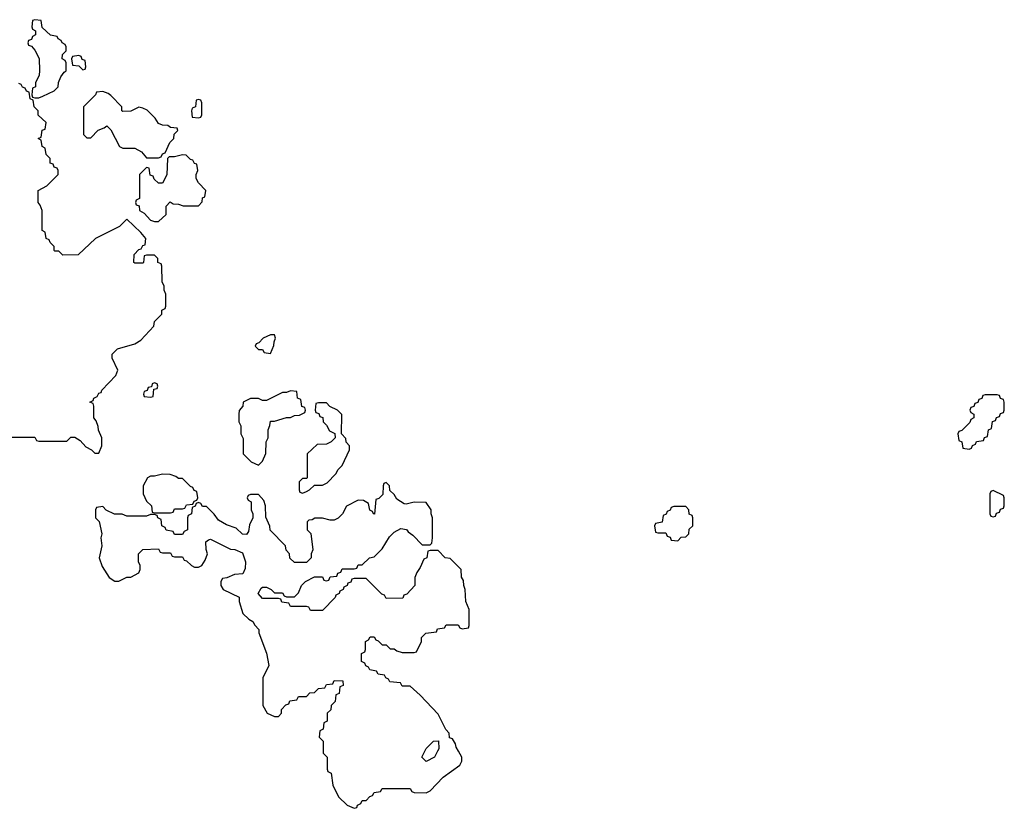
# Model space of a CAD drawing. Header units: inches. Extents: x 2701323 to 2964515, y 494916 to 722124.
# Tile 615 of 656: x 2852874 to 2857806, y 709714 to 713666. Entities that reach past the tile are written whole.
import ezdxf

# ---------------------------------------------------------------- set-up
doc = ezdxf.new("R2010")
doc.units = ezdxf.units.IN
doc.header["$MEASUREMENT"] = 0
doc.layers.add('C8750', color=7, linetype='Continuous')
doc.layers.add('C8751', color=7, linetype='Continuous')

msp = doc.modelspace()

# ---------------------------------------------------------------- linework, layer by layer
at = {"layer": 'C8750', "color": 2, "elevation": 2}
for points in [[(2854394, 710000), (2854394, 709990), (2854414, 709970), (2854414, 709910), (2854418, 709898), (2854434, 709890), (2854442, 709830), (2854471.6, 709771.6), (2854514, 709730), (2854550, 709714), (2854562, 709718), (2854566, 709730), (2854582, 709738), (2854590, 709754), (2854610, 709754), (2854627.3, 709772.7), (2854642, 709778), (2854650, 709794), (2854682, 709798), (2854690, 709814), (2854830, 709814), (2854838, 709798), (2854850, 709794), (2854910, 709792), (2854930, 709802), (2854995.3, 709870), (2855078, 709930), (2855088, 709950), (2855088, 709970), (2855071.6, 710000)], [(2854966.5, 710000), (2854952, 709970), (2854910, 709948.7), (2854888, 709970), (2854903, 710000)]]:
    msp.add_lwpolyline(points, dxfattribs=at)
at = {"layer": 'C8751', "color": 2, "elevation": 2}
for points in [[(2852950, 713666), (2852938, 713662), (2852934, 713630), (2852938, 713618), (2852954, 713610), (2852954, 713590), (2852938, 713582), (2852932.7, 713567.3), (2852918, 713562), (2852914, 713550), (2852918, 713538), (2852932.7, 713532.7), (2852950, 713514), (2852971.6, 713471.6), (2852974, 713410), (2852971.6, 713388.4), (2852954, 713350), (2852954, 713330), (2852938, 713322), (2852934, 713290), (2852938, 713278), (2852950, 713274), (2852970, 713274), (2852990, 713282), (2853046, 713310), (2853066, 713330), (2853068.4, 713351.6), (2853080.4, 713379.6), (2853096.4, 713403.6), (2853106, 713410), (2853106, 713450), (2853102, 713462), (2853086, 713470), (2853088.4, 713491.6), (2853106, 713510), (2853106, 713530), (2853102, 713542), (2853086, 713550), (2853082, 713562), (2853066, 713570), (2853062, 713582), (2853028.4, 713588.4), (2852987.3, 713627.3), (2852982, 713662)], [(2853170, 713486), (2853138, 713482), (2853134, 713470), (2853138, 713438), (2853170, 713434), (2853190, 713414), (2853202, 713418), (2853206, 713430), (2853202, 713462), (2853187.3, 713467.3), (2853182, 713482)], [(2853290, 713306), (2853258, 713302), (2853254, 713290), (2853194, 713230), (2853194, 713090), (2853210, 713074), (2853230, 713074), (2853267.3, 713112.7), (2853296.4, 713123.6), (2853310, 713134), (2853330, 713114), (2853374, 713030), (2853390, 713022), (2853450, 713022), (2853483.6, 713003.6), (2853510, 712974), (2853570, 712974), (2853582, 712978), (2853590, 712994), (2853602, 712998), (2853626, 713050), (2853646, 713070), (2853647.3, 713092.7), (2853666, 713110), (2853662, 713122), (2853630, 713126), (2853616.4, 713136.4), (2853590, 713138), (2853570, 713146), (2853552.9, 713172.9), (2853512.1, 713212.1), (2853490, 713222), (2853470, 713228), (2853430, 713208), (2853390, 713206), (2853386, 713210), (2853386, 713230), (2853330, 713286), (2853316.4, 713296.4)], [(2853770, 713266), (2853758, 713262), (2853754, 713230), (2853738, 713222), (2853734, 713210), (2853738, 713178), (2853770, 713174), (2853782, 713178), (2853786, 713190), (2853786, 713250), (2853782, 713262)], [(2853690, 712988), (2853650, 712978), (2853622, 712978), (2853614, 712970), (2853611.1, 712888.9), (2853590, 712846), (2853570, 712846), (2853547.3, 712867.3), (2853542, 712882), (2853527.3, 712887.3), (2853522, 712922), (2853510, 712926), (2853474, 712890), (2853474, 712770), (2853458, 712762), (2853454, 712750), (2853458, 712738), (2853472.7, 712732.7), (2853474, 712710), (2853496.9, 712696.9), (2853530, 712662), (2853550, 712654), (2853570, 712654), (2853608, 712690), (2853608.4, 712731.6), (2853627.3, 712752.7), (2853643.6, 712743.6), (2853670, 712742), (2853692.7, 712732.7), (2853770, 712734), (2853787.3, 712752.7), (2853790, 712774), (2853802, 712778), (2853806, 712810), (2853768.9, 712848.9), (2853758, 712870), (2853758, 712890), (2853766, 712910), (2853762, 712942), (2853750, 712946), (2853742, 712962), (2853730, 712966), (2853707.3, 712987.3)], [(2854150, 712086), (2854130, 712086), (2854094, 712070), (2854072.7, 712047.3), (2854058, 712042), (2854054, 712030), (2854070, 712014), (2854090, 712014), (2854098, 711998), (2854130, 711994), (2854147.3, 712032.7), (2854148, 712052), (2854155.3, 712070)], [(2853550, 711846), (2853538, 711842), (2853534, 711826), (2853518, 711822), (2853512.7, 711807.3), (2853498, 711802), (2853494, 711790), (2853498, 711778), (2853530, 711774), (2853542, 711778), (2853546, 711814), (2853562, 711818), (2853566, 711830), (2853562, 711842)], [(2854230, 711806), (2854210, 711798), (2854190, 711798), (2854110, 711758), (2854090, 711758), (2854070, 711768), (2854030, 711768), (2853994, 711750), (2853991.3, 711728.7), (2853972.7, 711707.3), (2853972, 711690), (2853972, 711650), (2853982, 711630), (2853982, 711590), (2853992.7, 711567.3), (2853994, 711490), (2854034, 711450), (2854070, 711434), (2854090, 711454), (2854107.3, 711492.7), (2854108, 711550), (2854118, 711570), (2854118, 711610), (2854127.3, 711632.7), (2854130, 711654), (2854150, 711654), (2854210, 711672), (2854230, 711672), (2854250, 711682), (2854276.4, 711683.6), (2854302, 711698), (2854306, 711710), (2854302, 711722), (2854287.3, 711727.3), (2854282, 711762), (2854266, 711770), (2854262, 711802)], [(2857770, 711786), (2857710, 711786), (2857698, 711782), (2857692.7, 711767.3), (2857678, 711762), (2857672.7, 711747.3), (2857658, 711742), (2857652.7, 711727.3), (2857638, 711722), (2857634, 711710), (2857638, 711698), (2857654, 711690), (2857654, 711670), (2857638, 711662), (2857632.7, 711647.3), (2857592.7, 711607.3), (2857578, 711602), (2857574, 711590), (2857578, 711558), (2857594, 711550), (2857598, 711518), (2857630, 711514), (2857642, 711518), (2857647.3, 711532.7), (2857662, 711538), (2857667.3, 711552.7), (2857702, 711558), (2857707.3, 711572.7), (2857722, 711578), (2857726, 711610), (2857742, 711618), (2857747.3, 711652.7), (2857762, 711658), (2857767.3, 711672.7), (2857782, 711678), (2857787.3, 711692.7), (2857802, 711698), (2857806, 711710), (2857806, 711750), (2857802, 711762), (2857787.3, 711767.3), (2857782, 711782)], [(2854410, 711746), (2854370, 711746), (2854358, 711742), (2854354, 711710), (2854358, 711698), (2854372.7, 711692.7), (2854378, 711678), (2854392.7, 711672.7), (2854394, 711650), (2854410, 711634), (2854425.4, 711605.4), (2854452.7, 711592.7), (2854454, 711570), (2854434, 711550), (2854410, 711538), (2854363.6, 711536.4), (2854314, 711490), (2854314, 711370), (2854310, 711366), (2854290, 711366), (2854274, 711350), (2854274, 711310), (2854278, 711298), (2854290, 711294), (2854310, 711302), (2854326, 711310), (2854350, 711334), (2854390, 711334), (2854414.6, 711345.4), (2854458, 711390), (2854470, 711412), (2854488.9, 711431.1), (2854526, 711510), (2854526, 711530), (2854508.7, 711548.7), (2854507.3, 711567.3), (2854486, 711590), (2854487.3, 711687.3), (2854466, 711710), (2854427.3, 711727.3)], [(2853590, 711388), (2853550, 711378), (2853530, 711378), (2853514, 711370), (2853492, 711330), (2853492, 711290), (2853510, 711254), (2853534, 711230), (2853538, 711198), (2853550, 711194), (2853630, 711194), (2853642, 711198), (2853650, 711214), (2853690, 711214), (2853702, 711218), (2853710, 711234), (2853742, 711238), (2853747.3, 711252.7), (2853762, 711258), (2853766, 711270), (2853762, 711302), (2853747.3, 711307.3), (2853742, 711322), (2853730, 711326), (2853690, 711366), (2853670, 711366), (2853656.4, 711376.4), (2853627.3, 711387.3)], [(2857750, 711306), (2857738, 711302), (2857734, 711290), (2857734, 711190), (2857738, 711178), (2857750, 711174), (2857762, 711178), (2857767.3, 711192.7), (2857782, 711198), (2857787.3, 711212.7), (2857802, 711218), (2857806, 711230), (2857806, 711270), (2857802, 711282)], [(2856210, 711226), (2856150, 711226), (2856138, 711222), (2856132.7, 711207.3), (2856118, 711202), (2856112.7, 711187.3), (2856098, 711182), (2856092.7, 711147.3), (2856058, 711142), (2856054, 711130), (2856058, 711098), (2856070, 711094), (2856110, 711094), (2856118, 711078), (2856132.7, 711072.7), (2856138, 711058), (2856170, 711054), (2856187.3, 711072.7), (2856210, 711074), (2856226, 711090), (2856227.3, 711112.7), (2856246, 711130), (2856246, 711170), (2856242, 711182), (2856227.3, 711187.3), (2856226, 711210)]]:
    msp.add_lwpolyline(points, close=True, dxfattribs=at)
for points in [[(2852830, 711574), (2852950, 711574), (2852958, 711558), (2852970, 711554), (2853110, 711554), (2853130, 711574), (2853150, 711574), (2853176.9, 711556.9), (2853205.4, 711525.4), (2853234, 711510), (2853250, 711494), (2853270, 711494), (2853286, 711530), (2853286, 711570), (2853268.4, 711608.4), (2853267.3, 711627.3), (2853256.4, 711656.4), (2853246, 711670), (2853246, 711730), (2853242, 711742), (2853226, 711750), (2853242, 711758), (2853246, 711770), (2853262, 711778), (2853270, 711794), (2853282, 711798), (2853286, 711810), (2853356.4, 711883.6), (2853366, 711910), (2853338, 711970), (2853338, 711990), (2853343.1, 711996.9), (2853364, 712016), (2853450, 712042), (2853480.4, 712059.6), (2853546, 712130), (2853550, 712154), (2853586, 712190), (2853586, 712210), (2853602, 712218), (2853606, 712230), (2853606, 712290), (2853598, 712310), (2853598, 712330), (2853588.4, 712351.6), (2853586, 712430), (2853582, 712442), (2853566, 712450), (2853566, 712470), (2853550, 712486), (2853510, 712486), (2853498, 712482), (2853494, 712450), (2853490, 712446), (2853450, 712446), (2853446, 712450), (2853448, 712490), (2853470, 712514), (2853482, 712518), (2853490, 712534), (2853502, 712538), (2853506, 712570), (2853480.2, 712600.2), (2853410, 712666), (2853374, 712630), (2853254, 712570), (2853167.3, 712487.3), (2853090, 712486), (2853070, 712506), (2853050, 712506), (2853046, 712510), (2853046, 712530), (2853026, 712550), (2853022, 712562), (2853006, 712570), (2853002, 712602), (2852986, 712610), (2852986, 712710), (2852976.4, 712736.4), (2852966, 712750), (2852966, 712810), (2853010, 712834), (2853066, 712890), (2853066, 712910), (2853062, 712922), (2853047.3, 712927.3), (2853042, 712942), (2853027.3, 712947.3), (2853026, 712970), (2853006, 712990), (2853002, 713022), (2852986, 713030), (2852982, 713062), (2852966, 713070), (2852982, 713078), (2852987.3, 713112.7), (2853002, 713118), (2853006, 713150), (2852967.3, 713187.3), (2852966, 713210), (2852946, 713230), (2852942, 713262), (2852926, 713270), (2852922, 713302), (2852907.3, 713307.3), (2852902, 713322), (2852887.3, 713327.3), (2852882, 713342), (2852870, 713346)], [(2855071.6, 710000), (2855060.4, 710020.4), (2855056.4, 710036.4), (2855042, 710062), (2855027.3, 710067.3), (2855026, 710090), (2855008.4, 710108.4), (2854970, 710186), (2854880.4, 710280.4), (2854830, 710326), (2854790, 710326), (2854782, 710342), (2854727.3, 710347.3), (2854722, 710362), (2854707.3, 710367.3), (2854702, 710382), (2854670, 710386), (2854662, 710402), (2854627.3, 710407.3), (2854622, 710422), (2854607.3, 710427.3), (2854602, 710442), (2854586, 710450), (2854586, 710490), (2854602, 710498), (2854606, 710510), (2854606, 710550), (2854622, 710558), (2854630, 710574), (2854650, 710574), (2854658, 710558), (2854670, 710554), (2854690, 710534), (2854710, 710534), (2854730, 710514), (2854750, 710514), (2854763.6, 710503.6), (2854790, 710494), (2854850, 710494), (2854862, 710498), (2854886, 710550), (2854886, 710570), (2854908.4, 710591.6), (2854962, 710598), (2854967.3, 710612.7), (2855002, 710618), (2855010, 710634), (2855070, 710634), (2855078, 710618), (2855090, 710614), (2855122, 710618), (2855126, 710630), (2855126, 710710), (2855108, 710750), (2855106, 710810), (2855098, 710830), (2855096.4, 710856.4), (2855087.3, 710872.7), (2855086, 710910), (2855030, 710966), (2855006, 710970), (2854970, 711006), (2854930, 711006), (2854918, 711002), (2854914, 710970), (2854898, 710962), (2854879.6, 710920.4), (2854863.6, 710896.4), (2854854, 710870), (2854854, 710830), (2854812.7, 710787.3), (2854798, 710782), (2854792.7, 710767.3), (2854710, 710766), (2854702, 710782), (2854687.3, 710787.3), (2854610, 710866), (2854550, 710866), (2854538, 710862), (2854532.7, 710847.3), (2854518, 710842), (2854514, 710830), (2854498, 710822), (2854494, 710810), (2854478, 710802), (2854474, 710790), (2854458, 710782), (2854454, 710770), (2854390, 710706), (2854330, 710706), (2854322, 710722), (2854310, 710726), (2854230, 710726), (2854222, 710742), (2854187.3, 710747.3), (2854182, 710762), (2854170, 710766), (2854090, 710766), (2854068, 710790), (2854083.1, 710816.9), (2854090, 710822), (2854110, 710822), (2854134, 710810), (2854150, 710794), (2854190, 710794), (2854198, 710778), (2854210, 710774), (2854250, 710774), (2854270, 710794), (2854286, 710830), (2854306, 710850), (2854350, 710874), (2854390, 710874), (2854398, 710858), (2854410, 710854), (2854422, 710858), (2854430, 710874), (2854462, 710878), (2854467.3, 710892.7), (2854482, 710898), (2854490, 710914), (2854550, 710914), (2854562, 710918), (2854570, 710934), (2854590, 710934), (2854626, 710970), (2854650, 710974), (2854690, 711014), (2854725.6, 711074.4), (2854750, 711098), (2854783.1, 711116.9), (2854811.1, 711111.1), (2854819.6, 711099.6), (2854843.6, 711083.6), (2854890, 711034), (2854930, 711034), (2854938, 711042), (2854942, 711070), (2854942, 711170), (2854935.3, 711190), (2854935.3, 711210), (2854910, 711246), (2854850, 711248), (2854810, 711238), (2854800.4, 711240.4), (2854763.1, 711263.1), (2854750, 711286), (2854727.3, 711307.3), (2854726, 711330), (2854710, 711346), (2854698, 711342), (2854694, 711330), (2854692.7, 711287.3), (2854672.7, 711267.3), (2854658, 711262), (2854651.6, 711188.4), (2854646, 711190), (2854642, 711202), (2854628.4, 711208.4), (2854622, 711242), (2854596.4, 711256.4), (2854570, 711258), (2854511.6, 711228.4), (2854491.1, 711188.9), (2854470, 711168), (2854450, 711158), (2854430, 711158), (2854390, 711168.7), (2854352, 711168), (2854339.6, 711160.4), (2854322, 711158), (2854314, 711150), (2854314, 711110), (2854331.6, 711091.6), (2854342, 711010), (2854334, 710990), (2854334, 710970), (2854310, 710946), (2854250, 710946), (2854227.3, 710967.3), (2854226, 710990), (2854208.4, 711008.4), (2854206, 711030), (2854128.4, 711108.4), (2854127.3, 711127.3), (2854107.3, 711172.7), (2854106, 711230), (2854096.4, 711256.4), (2854070, 711286), (2854030, 711286), (2854018, 711282), (2854014, 711270), (2854018, 711258), (2854034, 711250), (2854034, 711210), (2854042, 711190), (2854042, 711170), (2854025.4, 711134.6), (2854019.6, 711100.4), (2854010, 711086), (2853990, 711088), (2853958, 711118), (2853910, 711135.3), (2853870, 711158), (2853848.4, 711188.4), (2853810, 711226), (2853790, 711226), (2853782, 711242), (2853770, 711246), (2853758, 711242), (2853752.7, 711227.3), (2853738, 711222), (2853734, 711190), (2853718, 711182), (2853714, 711170), (2853714, 711110), (2853698, 711102), (2853690, 711086), (2853650, 711086), (2853642, 711102), (2853607.3, 711107.3), (2853602, 711122), (2853586, 711130), (2853582, 711162), (2853566, 711170), (2853562, 711182), (2853550, 711186), (2853530, 711186), (2853510, 711178), (2853410, 711178), (2853387.3, 711187.3), (2853348.4, 711188.4), (2853307.3, 711207.3), (2853290, 711226), (2853258, 711222), (2853254, 711210), (2853254, 711170), (2853271.6, 711151.6), (2853284.7, 711090), (2853281, 711070), (2853284.7, 711030), (2853272, 710970), (2853286.4, 710926.4), (2853322, 710870), (2853350, 710852), (2853370, 710852), (2853410, 710872), (2853430, 710872), (2853470, 710894), (2853478, 710910), (2853478, 710930), (2853468.7, 710950), (2853468.7, 710990), (2853490, 711011), (2853570, 711014), (2853578, 710998), (2853590, 710994), (2853630, 710994), (2853638, 710978), (2853650, 710974), (2853690, 710974), (2853698, 710958), (2853710, 710954), (2853734, 710930), (2853750, 710922), (2853770, 710922), (2853786, 710930), (2853803.1, 710956.9), (2853815.3, 710990), (2853808.4, 711011.6), (2853806, 711050), (2853820.4, 711059.6), (2853830, 711062), (2853930, 711012), (2853951.6, 711011.6), (2853990, 710994), (2854004.7, 710950), (2854003.6, 710916.4), (2853991.6, 710888.4), (2853950, 710886), (2853911.6, 710868.4), (2853890, 710866), (2853882, 710850), (2853882, 710830), (2853894, 710810), (2853972.7, 710772.7), (2853974, 710750), (2853992, 710690), (2854022, 710662), (2854042, 710650), (2854051.6, 710631.6), (2854072, 710610), (2854072.7, 710592.7), (2854111.1, 710491.1), (2854122, 710430), (2854092.7, 710367.3), (2854092, 710230), (2854114, 710190), (2854150, 710174), (2854170, 710174), (2854186, 710190), (2854186, 710210), (2854207.3, 710232.7), (2854222, 710238), (2854227.3, 710252.7), (2854262, 710258), (2854270, 710274), (2854310, 710274), (2854327.3, 710292.7), (2854350, 710294), (2854370, 710314), (2854402, 710318), (2854410, 710334), (2854442, 710338), (2854450, 710354), (2854492.7, 710352.7), (2854494, 710330), (2854478, 710322), (2854474, 710290), (2854458, 710282), (2854454, 710250), (2854434, 710230), (2854432.7, 710207.3), (2854414, 710190), (2854414, 710150), (2854398, 710142), (2854394, 710110), (2854378, 710102), (2854374, 710070), (2854394, 710050), (2854394, 710000)], [(2854903, 710000), (2854910, 710014), (2854946, 710050), (2854972, 710052), (2854972.7, 710012.7), (2854966.5, 710000)]]:
    msp.add_lwpolyline(points, dxfattribs=at)

doc.saveas('drawing.dxf')
